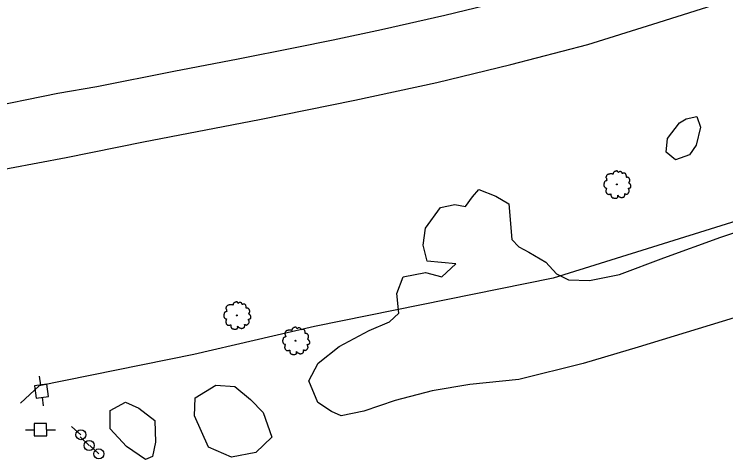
# Model space of a CAD drawing. Extents: x 2161152 to 2175754, y 602179 to 617749.
# Drawn here: x 2173121.6 to 2173406.2, y 614067.9 to 614246.2 of the extents above; entities that cross this region are included whole.
import ezdxf

# ---------------------------------------------------------------- set-up
doc = ezdxf.new("R2010")
doc.units = 0
for name, color, linetype in [('RD_EX_Fence_ChLk', 7, 'Continuous'), ('RD_EX_Fence_Gate', 7, 'Continuous'), ('RD_EX_Road', 7, 'Continuous'), ('RD_EX_UT', 7, 'Continuous'), ('RD_EX_VEG', 7, 'Continuous')]:
    doc.layers.add(name, color=color, linetype=linetype)

msp = doc.modelspace()

# ---------------------------------------------------------------- linework, layer by layer
at = {"layer": 'RD_EX_Fence_ChLk'}
msp.add_lwpolyline([(2173659.6, 614160.03), (2173617.39, 614184.11), (2173557, 614215.91), (2173423.05, 614167.41), (2173337.13, 614140.56), (2173241.68, 614121.29), (2173193.46, 614110.09), (2173131.6, 614097.49)], dxfattribs=at)
at = {"layer": 'RD_EX_Fence_Gate'}
msp.add_line((2173124.13, 614090.63), (2173131.6, 614097.49), dxfattribs=at)
at = {"layer": 'RD_EX_Road'}
for points in [[(2173107.6, 614208.25), (2173139.08, 614214.59), (2173154.68, 614217.36), (2173185.43, 614223.51), (2173211.15, 614228.43), (2173234.02, 614232.93), (2173249.23, 614235.97), (2173268.47, 614240.07), (2173293.79, 614245.91), (2173318.6, 614251.89)], [(2172778.63, 614067.93), (2172798.56, 614079.03), (2172819.87, 614089.91), (2172848.23, 614103.57), (2172871.51, 614114.02), (2172893.92, 614123.22), (2172917.23, 614132.02), (2172942.27, 614141.04), (2172963.77, 614148.08), (2172983.8, 614154.09), (2173015.74, 614162.53), (2173042.83, 614168.88), (2173075.86, 614175.92), (2173108.28, 614182.51), (2173142.41, 614188.94), (2173173.36, 614195.15), (2173219.78, 614204.14), (2173257.92, 614211.88), (2173290.65, 614218.91), (2173320.27, 614226.07), (2173351.02, 614234.18), (2173377.03, 614242.25), (2173406.21, 614251.44)]]:
    msp.add_lwpolyline(points, dxfattribs=at)
at = {"layer": 'RD_EX_UT'}
for p, q in [((2173132.23, 614097.78), (2173131.73, 614101.39)), ((2173134.63, 614098.19), (2173129.68, 614097.51)), ((2173135.31, 614093.23), (2173134.63, 614098.19)), ((2173129.68, 614097.51), (2173130.36, 614092.55)), ((2173130.36, 614092.55), (2173135.31, 614093.23)), ((2173133.36, 614089.5), (2173132.89, 614092.94)), ((2173134.59, 614082.49), (2173129.59, 614082.46)), ((2173129.59, 614082.46), (2173129.62, 614077.46)), ((2173134.62, 614077.49), (2173134.59, 614082.49)), ((2173148.3, 614077.98), (2173144.53, 614081.26)), ((2173126.17, 614079.88), (2173129.64, 614079.9)), ((2173134.53, 614079.92), (2173138.17, 614079.94)), ((2173129.62, 614077.46), (2173134.62, 614077.49)), ((2173151.59, 614073.64), (2173148.01, 614077.13)), ((2173155.49, 614070.28), (2173151.83, 614073.69))]:
    msp.add_line(p, q, dxfattribs=at)
for centre in [(2173148.3, 614077.98), (2173151.59, 614073.64), (2173155.49, 614070.28)]:
    msp.add_circle(centre, 2, dxfattribs=at)
at = {"layer": 'RD_EX_VEG'}
for points in [[(2173396.14, 614201.03), (2173394.37, 614193.79), (2173391.7, 614189.98), (2173386.07, 614187.98), (2173382.4, 614191.04), (2173382.97, 614196.45), (2173387.77, 614202.75), (2173390.42, 614204.44), (2173394.58, 614205.27), (2173396.14, 614201.03)], [(2173243.09, 614090.84), (2173239.47, 614099.57), (2173243.21, 614106.65), (2173251.56, 614113.31), (2173263.6, 614119.67), (2173271.67, 614123.17), (2173275.39, 614126.56), (2173274.66, 614134.48), (2173277.21, 614141.18), (2173286.06, 614142.83), (2173292.64, 614141.19), (2173298.21, 614146.42), (2173286.75, 614147.44), (2173285.22, 614153.78), (2173286.06, 614160.63), (2173292.06, 614168.89), (2173297.87, 614170.16), (2173302.09, 614169.34), (2173304.89, 614173.14), (2173307.42, 614176.16), (2173314.26, 614173.47), (2173319.38, 614170.39), (2173320.59, 614156.13), (2173323.47, 614153.21), (2173327.41, 614151.07), (2173334.24, 614147.06), (2173338.56, 614142.4), (2173343.29, 614139.99), (2173351.73, 614139.66), (2173363.76, 614142.08), (2173381.49, 614148.8), (2173404.25, 614157.07), (2173421.06, 614162.62)], [(2173414.41, 614126.22), (2173371.14, 614112.96), (2173349.19, 614106.53), (2173323.41, 614100), (2173303.87, 614098.04), (2173288.81, 614095.52), (2173274.01, 614091.68), (2173261.45, 614087.42), (2173252.33, 614085.51), (2173248.52, 614087.26), (2173243.09, 614090.84)], [(2173224.68, 614077.04), (2173218.25, 614070.82), (2173208.59, 614069), (2173199.29, 614072.98), (2173193.7, 614085.46), (2173193.95, 614092.71), (2173202.21, 614097.85), (2173209.84, 614097.2), (2173216.09, 614092.08), (2173221.14, 614086.86), (2173224.68, 614077.04)], [(2173178.09, 614075.04), (2173176.94, 614069.26), (2173174.15, 614068.11), (2173166.59, 614073.25), (2173159.98, 614080.35), (2173159.97, 614087.6), (2173166.09, 614090.93), (2173171.46, 614088.6), (2173177.84, 614083.61), (2173178.09, 614075.04)]]:
    msp.add_lwpolyline(points, dxfattribs=at)
for centre, radius in [((2173362.63, 614178.13), 0.188), ((2173362.62, 614178.12), 0.000075), ((2173210.61, 614125.74), 0.188), ((2173210.6, 614125.73), 0.000075), ((2173234.15, 614115.6), 0.188), ((2173234.14, 614115.59), 0.000075)]:
    msp.add_circle(centre, radius, dxfattribs=at)
for points in [[(2173362.73, 614183.51), (2173362.51, 614183.52), (2173362.26, 614183.45), (2173362.08, 614183.37), (2173361.91, 614183.32), (2173361.74, 614183.24), (2173361.51, 614183.11), (2173361.35, 614182.96), (2173361.25, 614182.78), (2173361.21, 614182.61), (2173361.18, 614182.4), (2173361.18, 614182.27), (2173361.08, 614182.25), (2173360.97, 614182.27), (2173360.78, 614182.33), (2173360.6, 614182.33), (2173360.41, 614182.33), (2173360.15, 614182.31), (2173359.88, 614182.31), (2173359.68, 614182.27), (2173359.43, 614182.23), (2173359.15, 614182.14), (2173358.89, 614182.04), (2173358.67, 614181.86), (2173358.48, 614181.5), (2173358.38, 614181.24), (2173358.27, 614181.05), (2173358.38, 614180.71), (2173358.52, 614180.45), (2173358.53, 614180.3), (2173358.59, 614179.98), (2173358.67, 614179.81), (2173358.76, 614179.66), (2173358.7, 614179.65), (2173358.42, 614179.61), (2173358.2, 614179.53), (2173357.88, 614179.36), (2173357.71, 614179.2), (2173357.63, 614178.95), (2173357.62, 614178.69), (2173357.54, 614178.54), (2173357.48, 614178.33), (2173357.47, 614178.28), (2173357.43, 614178.03), (2173357.5, 614177.7), (2173357.52, 614177.43), (2173357.62, 614177.26), (2173357.73, 614177.13), (2173357.86, 614176.95), (2173358.16, 614176.78), (2173358.4, 614176.7), (2173358.55, 614176.68), (2173358.42, 614176.31), (2173358.38, 614176.05), (2173358.29, 614175.75), (2173358.29, 614175.69), (2173358.25, 614175.33), (2173358.37, 614175.09), (2173358.42, 614174.81), (2173358.55, 614174.64), (2173358.76, 614174.42), (2173359, 614174.25), (2173359.38, 614174.15), (2173359.68, 614174.17), (2173360.11, 614174.3), (2173360.3, 614174.36), (2173360.28, 614174.23), (2173360.3, 614173.95), (2173360.3, 614173.63), (2173360.41, 614173.39), (2173360.48, 614173.18), (2173360.6, 614172.99), (2173360.84, 614172.82), (2173361.14, 614172.77), (2173361.46, 614172.65), (2173361.8, 614172.6), (2173362.17, 614172.58), (2173362.62, 614172.69), (2173362.83, 614172.79), (2173362.9, 614172.92), (2173363.05, 614173.2), (2173363.01, 614173.37), (2173363.03, 614173.82), (2173363.11, 614173.69), (2173363.24, 614173.42), (2173363.61, 614173.2), (2173363.91, 614173.07), (2173364.27, 614172.95), (2173364.49, 614172.9), (2173364.85, 614172.95), (2173365.13, 614173.01), (2173365.41, 614173.1), (2173365.64, 614173.31), (2173365.77, 614173.52), (2173365.81, 614173.72), (2173365.86, 614174), (2173365.9, 614174.14)], [(2173365.9, 614174.14), (2173365.84, 614174.27), (2173365.81, 614174.45), (2173365.86, 614174.43), (2173365.99, 614174.4), (2173366.2, 614174.3), (2173366.37, 614174.25), (2173366.61, 614174.27), (2173366.82, 614174.34), (2173367.16, 614174.55), (2173367.36, 614174.9), (2173367.57, 614175.2), (2173367.62, 614175.45), (2173367.59, 614175.62), (2173367.57, 614175.99), (2173367.42, 614176.18), (2173367.38, 614176.27), (2173367.31, 614176.57), (2173367.36, 614176.61), (2173367.57, 614176.65), (2173367.85, 614176.74), (2173368.06, 614176.83), (2173368.22, 614176.97), (2173368.28, 614177.13), (2173368.26, 614177.43), (2173368.3, 614177.73), (2173368.24, 614177.85), (2173368.17, 614177.96), (2173368.11, 614178.11), (2173368, 614178.22), (2173367.92, 614178.33), (2173367.85, 614178.41), (2173367.76, 614178.52), (2173367.62, 614178.61), (2173367.51, 614178.65), (2173367.47, 614178.76), (2173367.59, 614178.91), (2173367.62, 614178.99), (2173367.64, 614179.16), (2173367.81, 614179.42), (2173367.85, 614179.72), (2173367.81, 614180.04), (2173367.77, 614180.24), (2173367.66, 614180.45), (2173367.51, 614180.64), (2173367.42, 614180.77), (2173367.29, 614180.86), (2173367.04, 614180.96), (2173366.86, 614180.99), (2173366.59, 614180.99), (2173366.44, 614181.03), (2173366.46, 614181.07), (2173366.46, 614181.18), (2173366.46, 614181.39), (2173366.41, 614181.73), (2173366.29, 614182.1), (2173366.29, 614182.12), (2173366.22, 614182.31), (2173366.05, 614182.46), (2173365.92, 614182.53), (2173365.77, 614182.63), (2173365.58, 614182.64), (2173365.36, 614182.64), (2173365.15, 614182.61), (2173365, 614182.53), (2173364.87, 614182.44), (2173364.81, 614182.55), (2173364.74, 614182.78), (2173364.7, 614182.89), (2173364.59, 614183.02), (2173364.42, 614183.17), (2173364.08, 614183.26), (2173363.61, 614183.21), (2173363.39, 614183.06), (2173363.28, 614182.93), (2173363.24, 614183.02), (2173363.09, 614183.17), (2173363.01, 614183.3), (2173362.88, 614183.39), (2173362.77, 614183.47), (2173362.69, 614183.51)], [(2173210.71, 614131.12), (2173210.48, 614131.14), (2173210.24, 614131.06), (2173210.05, 614130.99), (2173209.88, 614130.93), (2173209.71, 614130.85), (2173209.49, 614130.72), (2173209.32, 614130.57), (2173209.23, 614130.39), (2173209.19, 614130.22), (2173209.15, 614130.01), (2173209.15, 614129.88), (2173209.06, 614129.86), (2173208.94, 614129.88), (2173208.76, 614129.94), (2173208.57, 614129.94), (2173208.38, 614129.94), (2173208.12, 614129.92), (2173207.86, 614129.92), (2173207.65, 614129.88), (2173207.41, 614129.84), (2173207.13, 614129.75), (2173206.86, 614129.66), (2173206.64, 614129.47), (2173206.45, 614129.11), (2173206.36, 614128.85), (2173206.25, 614128.66), (2173206.36, 614128.32), (2173206.49, 614128.06), (2173206.51, 614127.91), (2173206.56, 614127.59), (2173206.64, 614127.43), (2173206.73, 614127.28), (2173206.68, 614127.26), (2173206.4, 614127.22), (2173206.17, 614127.14), (2173205.85, 614126.98), (2173205.68, 614126.81), (2173205.61, 614126.56), (2173205.59, 614126.3), (2173205.52, 614126.15), (2173205.46, 614125.94), (2173205.44, 614125.89), (2173205.4, 614125.64), (2173205.48, 614125.31), (2173205.5, 614125.05), (2173205.59, 614124.88), (2173205.7, 614124.75), (2173205.83, 614124.56), (2173206.13, 614124.39), (2173206.38, 614124.31), (2173206.53, 614124.3), (2173206.4, 614123.92), (2173206.36, 614123.66), (2173206.26, 614123.36), (2173206.26, 614123.3), (2173206.23, 614122.95), (2173206.34, 614122.7), (2173206.4, 614122.42), (2173206.53, 614122.25), (2173206.73, 614122.03), (2173206.98, 614121.86), (2173207.35, 614121.77), (2173207.65, 614121.78), (2173208.08, 614121.92), (2173208.27, 614121.97), (2173208.25, 614121.84), (2173208.27, 614121.56), (2173208.27, 614121.24), (2173208.38, 614121), (2173208.46, 614120.79), (2173208.57, 614120.6), (2173208.81, 614120.43), (2173209.11, 614120.38), (2173209.43, 614120.27), (2173209.77, 614120.21), (2173210.14, 614120.19), (2173210.59, 614120.3), (2173210.8, 614120.4), (2173210.88, 614120.53), (2173211.03, 614120.81), (2173210.99, 614120.98), (2173211.01, 614121.43), (2173211.08, 614121.3), (2173211.21, 614121.03), (2173211.59, 614120.81), (2173211.89, 614120.68), (2173212.24, 614120.57), (2173212.47, 614120.51), (2173212.82, 614120.57), (2173213.11, 614120.62), (2173213.39, 614120.72), (2173213.61, 614120.92), (2173213.74, 614121.13), (2173213.78, 614121.33), (2173213.84, 614121.62), (2173213.87, 614121.75)], [(2173213.87, 614121.75), (2173213.82, 614121.88), (2173213.78, 614122.07), (2173213.84, 614122.05), (2173213.97, 614122.01), (2173214.17, 614121.92), (2173214.34, 614121.86), (2173214.59, 614121.88), (2173214.79, 614121.95), (2173215.13, 614122.16), (2173215.34, 614122.51), (2173215.54, 614122.81), (2173215.6, 614123.06), (2173215.56, 614123.23), (2173215.54, 614123.6), (2173215.39, 614123.79), (2173215.35, 614123.88), (2173215.28, 614124.18), (2173215.34, 614124.22), (2173215.54, 614124.26), (2173215.82, 614124.35), (2173216.03, 614124.45), (2173216.2, 614124.58), (2173216.25, 614124.75), (2173216.24, 614125.05), (2173216.27, 614125.34), (2173216.22, 614125.46), (2173216.14, 614125.57), (2173216.09, 614125.72), (2173215.97, 614125.83), (2173215.9, 614125.94), (2173215.82, 614126.02), (2173215.73, 614126.13), (2173215.6, 614126.23), (2173215.49, 614126.26), (2173215.45, 614126.38), (2173215.56, 614126.53), (2173215.6, 614126.6), (2173215.62, 614126.77), (2173215.79, 614127.03), (2173215.82, 614127.33), (2173215.79, 614127.65), (2173215.75, 614127.86), (2173215.64, 614128.06), (2173215.49, 614128.25), (2173215.39, 614128.38), (2173215.26, 614128.47), (2173215.02, 614128.57), (2173214.83, 614128.61), (2173214.57, 614128.61), (2173214.42, 614128.64), (2173214.44, 614128.68), (2173214.44, 614128.79), (2173214.44, 614129), (2173214.38, 614129.34), (2173214.27, 614129.71), (2173214.27, 614129.73), (2173214.19, 614129.92), (2173214.02, 614130.07), (2173213.89, 614130.14), (2173213.74, 614130.24), (2173213.56, 614130.26), (2173213.33, 614130.26), (2173213.12, 614130.22), (2173212.97, 614130.14), (2173212.84, 614130.05), (2173212.79, 614130.16), (2173212.71, 614130.39), (2173212.67, 614130.5), (2173212.56, 614130.63), (2173212.39, 614130.78), (2173212.06, 614130.87), (2173211.59, 614130.82), (2173211.36, 614130.67), (2173211.25, 614130.54), (2173211.21, 614130.63), (2173211.06, 614130.78), (2173210.99, 614130.91), (2173210.86, 614131), (2173210.74, 614131.08), (2173210.67, 614131.12)], [(2173234.25, 614120.98), (2173234.03, 614121), (2173233.78, 614120.92), (2173233.6, 614120.85), (2173233.43, 614120.79), (2173233.26, 614120.72), (2173233.03, 614120.59), (2173232.87, 614120.44), (2173232.77, 614120.25), (2173232.73, 614120.08), (2173232.7, 614119.87), (2173232.7, 614119.74), (2173232.6, 614119.72), (2173232.49, 614119.74), (2173232.3, 614119.8), (2173232.12, 614119.8), (2173231.93, 614119.8), (2173231.67, 614119.78), (2173231.4, 614119.78), (2173231.2, 614119.74), (2173230.95, 614119.71), (2173230.67, 614119.61), (2173230.41, 614119.52), (2173230.19, 614119.33), (2173230, 614118.97), (2173229.9, 614118.71), (2173229.79, 614118.52), (2173229.9, 614118.19), (2173230.04, 614117.93), (2173230.05, 614117.78), (2173230.11, 614117.46), (2173230.19, 614117.29), (2173230.28, 614117.14), (2173230.22, 614117.12), (2173229.94, 614117.08), (2173229.72, 614117.01), (2173229.4, 614116.84), (2173229.23, 614116.67), (2173229.16, 614116.43), (2173229.14, 614116.16), (2173229.06, 614116.01), (2173229.01, 614115.81), (2173228.99, 614115.75), (2173228.95, 614115.51), (2173229.02, 614115.17), (2173229.04, 614114.91), (2173229.14, 614114.74), (2173229.25, 614114.61), (2173229.38, 614114.42), (2173229.68, 614114.25), (2173229.92, 614114.18), (2173230.07, 614114.16), (2173229.94, 614113.78), (2173229.9, 614113.52), (2173229.81, 614113.22), (2173229.81, 614113.16), (2173229.77, 614112.81), (2173229.89, 614112.56), (2173229.94, 614112.28), (2173230.07, 614112.12), (2173230.28, 614111.89), (2173230.52, 614111.72), (2173230.9, 614111.63), (2173231.2, 614111.65), (2173231.63, 614111.78), (2173231.82, 614111.83), (2173231.8, 614111.7), (2173231.82, 614111.42), (2173231.82, 614111.1), (2173231.93, 614110.86), (2173232, 614110.65), (2173232.12, 614110.47), (2173232.36, 614110.3), (2173232.66, 614110.24), (2173232.98, 614110.13), (2173233.32, 614110.07), (2173233.69, 614110.05), (2173234.14, 614110.17), (2173234.35, 614110.26), (2173234.42, 614110.39), (2173234.57, 614110.67), (2173234.53, 614110.84), (2173234.55, 614111.29), (2173234.63, 614111.16), (2173234.76, 614110.9), (2173235.13, 614110.67), (2173235.43, 614110.54), (2173235.79, 614110.43), (2173236.01, 614110.37), (2173236.37, 614110.43), (2173236.65, 614110.48), (2173236.93, 614110.58), (2173237.16, 614110.78), (2173237.29, 614110.99), (2173237.33, 614111.2), (2173237.38, 614111.48), (2173237.42, 614111.61)], [(2173237.42, 614111.61), (2173237.36, 614111.74), (2173237.33, 614111.93), (2173237.38, 614111.91), (2173237.51, 614111.87), (2173237.72, 614111.78), (2173237.89, 614111.72), (2173238.13, 614111.74), (2173238.34, 614111.82), (2173238.68, 614112.02), (2173238.88, 614112.38), (2173239.09, 614112.68), (2173239.14, 614112.92), (2173239.11, 614113.09), (2173239.09, 614113.46), (2173238.94, 614113.65), (2173238.9, 614113.75), (2173238.83, 614114.05), (2173238.88, 614114.08), (2173239.09, 614114.12), (2173239.37, 614114.21), (2173239.58, 614114.31), (2173239.74, 614114.44), (2173239.8, 614114.61), (2173239.78, 614114.91), (2173239.82, 614115.21), (2173239.76, 614115.32), (2173239.69, 614115.43), (2173239.63, 614115.58), (2173239.52, 614115.69), (2173239.44, 614115.81), (2173239.37, 614115.88), (2173239.28, 614115.99), (2173239.14, 614116.09), (2173239.03, 614116.13), (2173238.99, 614116.24), (2173239.11, 614116.39), (2173239.14, 614116.46), (2173239.16, 614116.63), (2173239.33, 614116.89), (2173239.37, 614117.19), (2173239.33, 614117.51), (2173239.29, 614117.72), (2173239.18, 614117.93), (2173239.03, 614118.11), (2173238.94, 614118.24), (2173238.81, 614118.34), (2173238.56, 614118.43), (2173238.38, 614118.47), (2173238.11, 614118.47), (2173237.96, 614118.51), (2173237.98, 614118.54), (2173237.98, 614118.66), (2173237.98, 614118.86), (2173237.93, 614119.2), (2173237.81, 614119.57), (2173237.81, 614119.59), (2173237.74, 614119.78), (2173237.57, 614119.93), (2173237.44, 614120.01), (2173237.29, 614120.1), (2173237.1, 614120.12), (2173236.88, 614120.12), (2173236.67, 614120.08), (2173236.52, 614120.01), (2173236.39, 614119.91), (2173236.33, 614120.02), (2173236.26, 614120.25), (2173236.22, 614120.36), (2173236.11, 614120.49), (2173235.94, 614120.64), (2173235.6, 614120.74), (2173235.13, 614120.68), (2173234.91, 614120.53), (2173234.8, 614120.4), (2173234.76, 614120.49), (2173234.61, 614120.64), (2173234.53, 614120.77), (2173234.4, 614120.87), (2173234.29, 614120.94), (2173234.22, 614120.98)]]:
    msp.add_spline(points, degree=3, dxfattribs=at)

doc.saveas('drawing.dxf')
